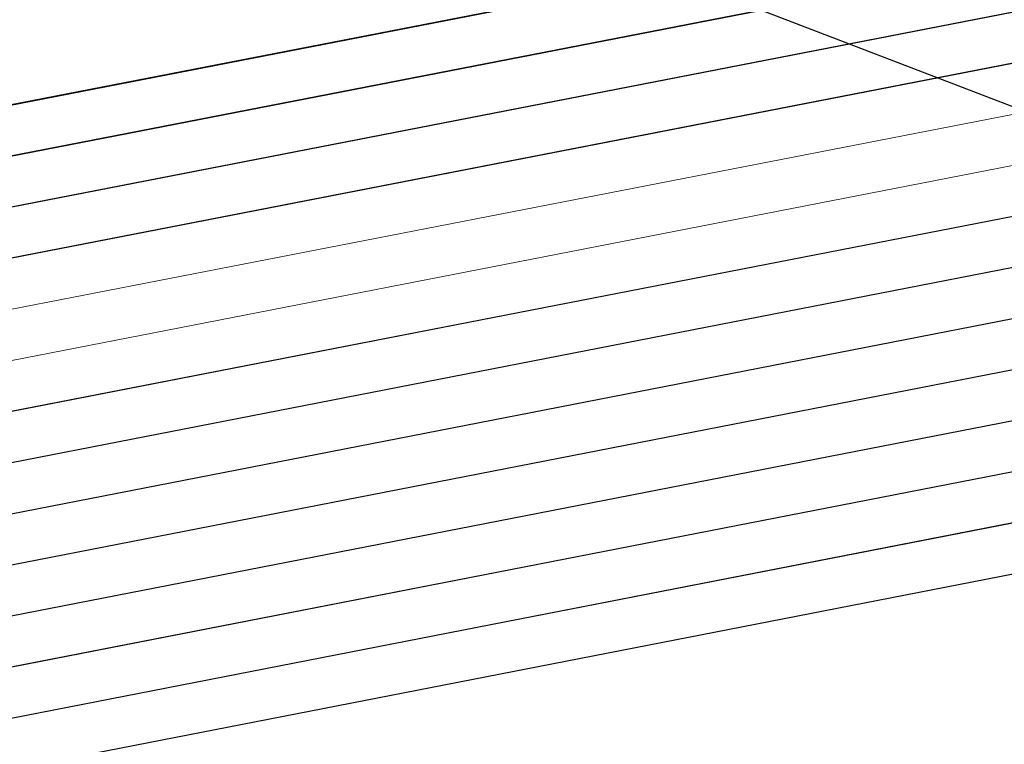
# Model space of a CAD drawing. Header units: metres. Extents: x -502 to 161, y -108 to 174.
# Tile 346 of 656: x -152.27 to -151.287, y -32.708 to -31.985. Entities that reach past the tile are written whole.
import ezdxf

# ---------------------------------------------------------------- set-up
doc = ezdxf.new("R2010")
doc.units = ezdxf.units.M
doc.header["$LTSCALE"] = 0.1
for name, color, linetype in [('BRI31-005.05-5p02-Koordinierung Lageplan 4. BA ZOB West 2022-06-15', 7, 'Continuous'), ('BRI31-005.06-5f07-Koordinierung Lageplan 4. BA ZOB Fernbusbahnh', 7, 'Continuous'), ('BRI32-005.02-5f05-Koordinierung Schemaplan 4 BA ZOB Teilbereich', 7, 'Continuous'), ('BRI32-005.03-5f06-Koordinierung Schemaplan 4 BA ZOB Teilbereich 2 Ost - Bahnhofsallee 2023-01-21', 7, 'Continuous')]:
    doc.layers.add(name, color=color, linetype=linetype)

msp = doc.modelspace()

# ---------------------------------------------------------------- linework, layer by layer
at = {"layer": 'BRI31-005.05-5p02-Koordinierung Lageplan 4. BA ZOB West 2022-06-15', "color": 1, "linetype": 'Continuous', "lineweight": 25, "true_color": 0xff0000, "transparency": 33554687}
msp.add_line((-147.78412, -33.414), (-152.18841, -31.72223), dxfattribs=at)
at = {"layer": 'BRI31-005.05-5p02-Koordinierung Lageplan 4. BA ZOB West 2022-06-15', "color": 190, "linetype": 'Continuous', "lineweight": 35, "true_color": 0x7f00ff, "transparency": 33554687, "flags": 128}
for points in [[(-55.70069, -13.36337), (-59.43269, -13.99337), (-61.40869, -14.34637), (-62.26469, -14.49837), (-62.66669, -14.59737), (-62.89069, -14.73337), (-63.59669, -15.23337), (-64.41769, -15.80037), (-64.86569, -15.88637), (-69.70369, -16.74837), (-75.46369, -17.68837), (-81.73369, -18.65337), (-88.90769, -20.00337), (-93.68269, -20.73337), (-98.96469, -21.63337), (-104.59569, -22.92337), (-121.89069, -26.29337), (-126.81169, -27.20337), (-150.44769, -31.71337), (-157.13069, -33.01337), (-162.76869, -32.12337), (-174.78069, -30.44337), (-178.14769, -29.61337), (-179.13569, -29.43337)], [(-93.67469, -20.78237), (-98.95469, -21.68237), (-104.58469, -22.97237), (-121.88069, -26.34237), (-126.80269, -27.25237), (-150.43869, -31.76237), (-150.74069, -31.82137), (-157.12969, -33.06437), (-162.77569, -32.17237), (-174.78769, -30.49337), (-178.15669, -29.66237), (-179.13569, -29.48437)]]:
    msp.add_lwpolyline(points, dxfattribs=at)
at = {"layer": 'BRI31-005.05-5p02-Koordinierung Lageplan 4. BA ZOB West 2022-06-15', "color": 250, "linetype": 'Continuous', "lineweight": 25, "true_color": 0x333333, "transparency": 33554687, "flags": 128}
for points in [[(-179.13569, -29.73937), (-178.20469, -29.90737), (-176.52369, -30.32437), (-174.83669, -30.84337), (-162.82469, -32.51537), (-157.12269, -33.42137), (-150.67069, -32.16437), (-150.37569, -32.10537), (-126.73969, -27.59537), (-121.81069, -26.68537), (-104.51169, -23.31537), (-93.60669, -21.17437), (-88.83369, -20.44437), (-81.65269, -19.09437), (-75.38269, -18.12937), (-69.63169, -17.18937), (-64.26469, -16.23237), (-63.29769, -15.69837), (-62.60769, -15.08937), (-62.19469, -14.84137), (-59.65969, -14.38637), (-59.37669, -14.33637), (-55.64469, -13.70637)], [(-55.63669, -13.75537), (-59.36869, -14.38537), (-59.65069, -14.43537), (-62.17669, -14.88937), (-62.57769, -15.13037), (-63.26869, -15.73937), (-64.24769, -16.28037), (-69.62369, -17.23837), (-75.37369, -18.17837), (-81.64369, -19.14337), (-88.82569, -20.49337), (-93.59769, -21.22337), (-104.50169, -23.36437), (-121.80069, -26.73437), (-126.73069, -27.64437), (-150.36669, -32.15437), (-150.66069, -32.21337), (-157.12169, -33.47237), (-162.83169, -32.56437), (-174.84369, -30.89337), (-176.53569, -30.37337), (-178.21469, -29.95637), (-179.13569, -29.79037)], [(-55.62869, -13.80437), (-59.36069, -14.43437), (-59.64269, -14.48437), (-62.15869, -14.93737), (-62.54769, -15.17137), (-63.23969, -15.78037), (-64.23069, -16.32837), (-69.61569, -17.28737), (-75.36469, -18.22737), (-81.63469, -19.19237), (-88.81769, -20.54237), (-93.58869, -21.27237), (-104.49169, -23.41337), (-121.79069, -26.78337), (-126.72169, -27.69337), (-150.35769, -32.20337), (-150.65069, -32.26237), (-157.12069, -33.52337), (-162.83869, -32.61337), (-174.85069, -30.94337), (-176.54769, -30.42237), (-178.22469, -30.00537), (-179.13569, -29.84137)], [(-55.62069, -13.85337), (-59.35269, -14.48337), (-59.62769, -14.53237), (-62.14069, -14.98537), (-62.51769, -15.21237), (-63.21069, -15.82137), (-64.21369, -16.37637), (-69.60769, -17.33637), (-75.35569, -18.27637), (-81.62569, -19.24137), (-88.80969, -20.59137), (-93.57969, -21.32137), (-104.48169, -23.46237), (-121.78069, -26.83237), (-126.71269, -27.74237), (-150.34869, -32.25237), (-150.64069, -32.31137), (-157.11969, -33.57437), (-162.84569, -32.66237), (-174.85769, -30.99337), (-176.55969, -30.47137), (-178.23469, -30.05437), (-179.13569, -29.89237)], [(-55.61269, -13.90237), (-59.34469, -14.53237), (-59.62469, -14.58237), (-62.12269, -15.03337), (-62.48769, -15.25337), (-63.18169, -15.86237), (-64.19669, -16.42437), (-69.59969, -17.38537), (-75.34669, -18.32537), (-81.61669, -19.29037), (-88.80169, -20.64037), (-93.57069, -21.37037), (-104.47169, -23.51137), (-121.77069, -26.88137), (-126.70369, -27.79137), (-150.33969, -32.30137), (-150.63069, -32.36037), (-157.11869, -33.62537), (-162.85269, -32.71137), (-174.86469, -31.04337), (-176.57169, -30.52037), (-178.24469, -30.10337), (-179.13569, -29.94337)], [(-55.60469, -13.95137), (-59.33669, -14.58137), (-62.10469, -15.08137), (-62.45769, -15.29437), (-63.15269, -15.90337), (-64.17969, -16.47237), (-69.59169, -17.43437), (-75.33769, -18.37437), (-81.60769, -19.33937), (-88.79369, -20.68937), (-93.56169, -21.41937), (-104.46169, -23.56037), (-121.76069, -26.93037), (-126.69469, -27.84037), (-150.33069, -32.35037), (-150.62069, -32.40937), (-157.11769, -33.67637), (-162.85969, -32.76037), (-174.87169, -31.09337), (-176.58369, -30.56937), (-178.25469, -30.15237), (-179.13569, -29.99437)], [(-62.50569, -14.91137), (-62.70169, -15.02737), (-63.40069, -15.52037), (-64.29869, -16.13637), (-69.64769, -17.09137), (-75.40069, -18.03137), (-81.67069, -18.99637), (-88.84969, -20.34637), (-93.62469, -21.07637), (-104.53169, -23.21737), (-121.83069, -26.58737), (-126.75769, -27.49737), (-150.39369, -32.00737), (-150.69069, -32.06637), (-157.12469, -33.31937), (-162.81069, -32.41737), (-174.82269, -30.74337), (-176.49969, -30.22637), (-178.18469, -29.80937), (-179.13569, -29.63737)], [(-62.47969, -14.95437), (-62.67469, -15.06937), (-63.37269, -15.56137), (-64.28169, -16.18437), (-69.63969, -17.14037), (-75.39169, -18.08037), (-81.66169, -19.04537), (-88.84169, -20.39537), (-93.61569, -21.12537), (-104.52169, -23.26637), (-121.82069, -26.63637), (-126.74869, -27.54637), (-150.38469, -32.05637), (-150.68069, -32.11537), (-157.12369, -33.37037), (-162.81769, -32.46637), (-174.82969, -30.79337), (-176.51169, -30.27537), (-178.19469, -29.85837), (-179.13569, -29.68837)], [(-93.66669, -20.83137), (-98.94469, -21.73137), (-104.57369, -23.02137), (-121.87069, -26.39137), (-126.79369, -27.30137), (-150.42969, -31.81137), (-150.73069, -31.87037), (-157.12869, -33.11537), (-162.78269, -32.22137), (-174.79469, -30.54337), (-178.16569, -29.71137), (-179.13569, -29.53537)], [(-93.65869, -20.88037), (-98.93469, -21.78037), (-104.56269, -23.07037), (-121.86069, -26.44037), (-126.78469, -27.35037), (-150.42069, -31.86037), (-150.72069, -31.91937), (-157.12769, -33.16637), (-162.78969, -32.27037), (-174.80169, -30.59337), (-178.17469, -29.76037), (-179.13569, -29.58637)]]:
    msp.add_lwpolyline(points, dxfattribs=at)
at = {"layer": 'BRI31-005.05-5p02-Koordinierung Lageplan 4. BA ZOB West 2022-06-15', "color": 251, "linetype": 'Continuous', "lineweight": 13, "true_color": 0x5b5b5b, "transparency": 33554687, "flags": 128}
for points in [[(-93.65069, -20.92937), (-98.87769, -21.82137), (-104.55169, -23.11937), (-121.85069, -26.48937), (-126.77569, -27.39937), (-150.41169, -31.90937), (-150.71069, -31.96837), (-157.12669, -33.21737), (-162.79669, -32.31937), (-174.80869, -30.64337), (-176.55469, -29.76237), (-176.46669, -28.84137), (-176.39069, -28.51437)], [(-93.64269, -20.97837), (-98.91469, -21.87837), (-104.54069, -23.16837), (-121.84069, -26.53837), (-126.76669, -27.44837), (-150.40269, -31.95837), (-150.70069, -32.01737), (-157.12569, -33.26837), (-162.80369, -32.36837), (-174.81569, -30.69337), (-176.66069, -29.82137), (-176.56569, -28.82537), (-176.48769, -28.49137)]]:
    msp.add_lwpolyline(points, dxfattribs=at)
at = {"layer": 'BRI31-005.05-5p02-Koordinierung Lageplan 4. BA ZOB West 2022-06-15', "color": 116, "linetype": 'Continuous', "lineweight": 13, "true_color": 0x007f3f, "transparency": 33554687, "flags": 128}
for points in [[(-126.75769, -27.49737), (-150.39269, -32.00737), (-150.69169, -32.06637), (-157.12469, -33.31937), (-162.81169, -32.41837), (-174.83869, -30.74037), (-176.66069, -29.82137), (-176.56569, -28.82537), (-176.48769, -28.49137), (-176.29369, -28.53737), (-176.36769, -28.85737), (-176.44869, -29.70337), (-174.77869, -30.54637), (-162.78169, -32.22037), (-157.12869, -33.11537), (-150.72969, -31.87037), (-150.43069, -31.81137), (-126.79369, -27.30137)], [(-126.74869, -27.54637), (-150.38369, -32.05637), (-150.68169, -32.11537), (-157.12369, -33.37037), (-162.81869, -32.46737), (-174.84469, -30.79037), (-176.76669, -29.88137), (-176.66469, -28.80937), (-176.58469, -28.46837), (-176.39069, -28.51437), (-176.46669, -28.84137), (-176.55469, -29.76137), (-174.78669, -30.59637), (-162.78869, -32.26937), (-157.12769, -33.16637), (-150.71969, -31.91937), (-150.42169, -31.86037), (-126.78469, -27.35037)]]:
    msp.add_lwpolyline(points, dxfattribs=at)
at = {"layer": 'BRI31-005.06-5f07-Koordinierung Lageplan 4. BA ZOB Fernbusbahnh', "color": 190, "linetype": 'Continuous', "lineweight": 30, "true_color": 0x7f00ff, "transparency": 33554687, "flags": 128}
for points in [[(-55.70069, -13.36337), (-59.43269, -13.99337), (-61.40869, -14.34637), (-62.26469, -14.49837), (-62.66669, -14.59737), (-62.89069, -14.73337), (-63.59669, -15.23337), (-64.41769, -15.80037), (-64.86569, -15.88637), (-69.70369, -16.74837), (-75.46369, -17.68837), (-81.73369, -18.65337), (-88.90769, -20.00337), (-93.68269, -20.73337), (-98.96469, -21.63337), (-104.59569, -22.92337), (-121.89069, -26.29337), (-126.81169, -27.20337), (-150.44769, -31.71337), (-157.13069, -33.01337), (-162.76869, -32.12337), (-174.78069, -30.44337), (-178.14769, -29.61337), (-179.13569, -29.43337)], [(-93.67469, -20.78237), (-98.95469, -21.68237), (-104.58469, -22.97237), (-121.88069, -26.34237), (-126.80269, -27.25237), (-150.43869, -31.76237), (-150.74069, -31.82137), (-157.12969, -33.06437), (-162.77569, -32.17237), (-174.78769, -30.49337), (-178.15669, -29.66237), (-179.13569, -29.48437)]]:
    msp.add_lwpolyline(points, dxfattribs=at)
at = {"layer": 'BRI31-005.06-5f07-Koordinierung Lageplan 4. BA ZOB Fernbusbahnh', "color": 250, "linetype": 'Continuous', "lineweight": 20, "true_color": 0x333333, "transparency": 33554687, "flags": 128}
for points in [[(-179.13569, -29.73937), (-178.20469, -29.90737), (-176.52369, -30.32437), (-174.83669, -30.84337), (-162.82469, -32.51537), (-157.12269, -33.42137), (-150.67069, -32.16437), (-150.37569, -32.10537), (-126.73969, -27.59537), (-121.81069, -26.68537), (-104.51169, -23.31537), (-93.60669, -21.17437), (-88.83369, -20.44437), (-81.65269, -19.09437), (-75.38269, -18.12937), (-69.63169, -17.18937), (-64.26469, -16.23237), (-63.29769, -15.69837), (-62.60769, -15.08937), (-62.19469, -14.84137), (-59.65969, -14.38637), (-59.37669, -14.33637), (-55.64469, -13.70637)], [(-55.63669, -13.75537), (-59.36869, -14.38537), (-59.65069, -14.43537), (-62.17669, -14.88937), (-62.57769, -15.13037), (-63.26869, -15.73937), (-64.24769, -16.28037), (-69.62369, -17.23837), (-75.37369, -18.17837), (-81.64369, -19.14337), (-88.82569, -20.49337), (-93.59769, -21.22337), (-104.50169, -23.36437), (-121.80069, -26.73437), (-126.73069, -27.64437), (-150.36669, -32.15437), (-150.66069, -32.21337), (-157.12169, -33.47237), (-162.83169, -32.56437), (-174.84369, -30.89337), (-176.53569, -30.37337), (-178.21469, -29.95637), (-179.13569, -29.79037)], [(-55.62869, -13.80437), (-59.36069, -14.43437), (-59.64269, -14.48437), (-62.15869, -14.93737), (-62.54769, -15.17137), (-63.23969, -15.78037), (-64.23069, -16.32837), (-69.61569, -17.28737), (-75.36469, -18.22737), (-81.63469, -19.19237), (-88.81769, -20.54237), (-93.58869, -21.27237), (-104.49169, -23.41337), (-121.79069, -26.78337), (-126.72169, -27.69337), (-150.35769, -32.20337), (-150.65069, -32.26237), (-157.12069, -33.52337), (-162.83869, -32.61337), (-174.85069, -30.94337), (-176.54769, -30.42237), (-178.22469, -30.00537), (-179.13569, -29.84137)], [(-55.62069, -13.85337), (-59.35269, -14.48337), (-59.62769, -14.53237), (-62.14069, -14.98537), (-62.51769, -15.21237), (-63.21069, -15.82137), (-64.21369, -16.37637), (-69.60769, -17.33637), (-75.35569, -18.27637), (-81.62569, -19.24137), (-88.80969, -20.59137), (-93.57969, -21.32137), (-104.48169, -23.46237), (-121.78069, -26.83237), (-126.71269, -27.74237), (-150.34869, -32.25237), (-150.64069, -32.31137), (-157.11969, -33.57437), (-162.84569, -32.66237), (-174.85769, -30.99337), (-176.55969, -30.47137), (-178.23469, -30.05437), (-179.13569, -29.89237)], [(-55.61269, -13.90237), (-59.34469, -14.53237), (-59.62469, -14.58237), (-62.12269, -15.03337), (-62.48769, -15.25337), (-63.18169, -15.86237), (-64.19669, -16.42437), (-69.59969, -17.38537), (-75.34669, -18.32537), (-81.61669, -19.29037), (-88.80169, -20.64037), (-93.57069, -21.37037), (-104.47169, -23.51137), (-121.77069, -26.88137), (-126.70369, -27.79137), (-150.33969, -32.30137), (-150.63069, -32.36037), (-157.11869, -33.62537), (-162.85269, -32.71137), (-174.86469, -31.04337), (-176.57169, -30.52037), (-178.24469, -30.10337), (-179.13569, -29.94337)], [(-55.60469, -13.95137), (-59.33669, -14.58137), (-62.10469, -15.08137), (-62.45769, -15.29437), (-63.15269, -15.90337), (-64.17969, -16.47237), (-69.59169, -17.43437), (-75.33769, -18.37437), (-81.60769, -19.33937), (-88.79369, -20.68937), (-93.56169, -21.41937), (-104.46169, -23.56037), (-121.76069, -26.93037), (-126.69469, -27.84037), (-150.33069, -32.35037), (-150.62069, -32.40937), (-157.11769, -33.67637), (-162.85969, -32.76037), (-174.87169, -31.09337), (-176.58369, -30.56937), (-178.25469, -30.15237), (-179.13569, -29.99437)], [(-62.50569, -14.91137), (-62.70169, -15.02737), (-63.40069, -15.52037), (-64.29869, -16.13637), (-69.64769, -17.09137), (-75.40069, -18.03137), (-81.67069, -18.99637), (-88.84969, -20.34637), (-93.62469, -21.07637), (-104.53169, -23.21737), (-121.83069, -26.58737), (-126.75769, -27.49737), (-150.39369, -32.00737), (-150.69069, -32.06637), (-157.12469, -33.31937), (-162.81069, -32.41737), (-174.82269, -30.74337), (-176.49969, -30.22637), (-178.18469, -29.80937), (-179.13569, -29.63737)], [(-62.47969, -14.95437), (-62.67469, -15.06937), (-63.37269, -15.56137), (-64.28169, -16.18437), (-69.63969, -17.14037), (-75.39169, -18.08037), (-81.66169, -19.04537), (-88.84169, -20.39537), (-93.61569, -21.12537), (-104.52169, -23.26637), (-121.82069, -26.63637), (-126.74869, -27.54637), (-150.38469, -32.05637), (-150.68069, -32.11537), (-157.12369, -33.37037), (-162.81769, -32.46637), (-174.82969, -30.79337), (-176.51169, -30.27537), (-178.19469, -29.85837), (-179.13569, -29.68837)], [(-93.66669, -20.83137), (-98.94469, -21.73137), (-104.57369, -23.02137), (-121.87069, -26.39137), (-126.79369, -27.30137), (-150.42969, -31.81137), (-150.73069, -31.87037), (-157.12869, -33.11537), (-162.78269, -32.22137), (-174.79469, -30.54337), (-178.16569, -29.71137), (-179.13569, -29.53537)], [(-93.65869, -20.88037), (-98.93469, -21.78037), (-104.56269, -23.07037), (-121.86069, -26.44037), (-126.78469, -27.35037), (-150.42069, -31.86037), (-150.72069, -31.91937), (-157.12769, -33.16637), (-162.78969, -32.27037), (-174.80169, -30.59337), (-178.17469, -29.76037), (-179.13569, -29.58637)]]:
    msp.add_lwpolyline(points, dxfattribs=at)
at = {"layer": 'BRI32-005.02-5f05-Koordinierung Schemaplan 4 BA ZOB Teilbereich', "color": 190, "linetype": 'Continuous', "lineweight": 35, "true_color": 0x7f00ff, "transparency": 33554687, "flags": 128}
for points in [[(-55.70069, -13.36337), (-59.43269, -13.99337), (-61.40869, -14.34637), (-62.26469, -14.49837), (-62.66669, -14.59737), (-62.89069, -14.73337), (-63.59669, -15.23337), (-64.41769, -15.80037), (-64.86569, -15.88637), (-69.70369, -16.74837), (-75.46369, -17.68837), (-81.73369, -18.65337), (-88.90769, -20.00337), (-93.68269, -20.73337), (-98.96469, -21.63337), (-104.59569, -22.92337), (-121.89069, -26.29337), (-126.81169, -27.20337), (-150.44769, -31.71337), (-157.13069, -33.01337), (-162.76869, -32.12337), (-174.78069, -30.44337), (-178.14769, -29.61337), (-179.13569, -29.43337)], [(-93.67469, -20.78237), (-98.95469, -21.68237), (-104.58469, -22.97237), (-121.88069, -26.34237), (-126.80269, -27.25237), (-150.43869, -31.76237), (-150.74069, -31.82137), (-157.12969, -33.06437), (-162.77569, -32.17237), (-174.78769, -30.49337), (-178.15669, -29.66237), (-179.13569, -29.48437)]]:
    msp.add_lwpolyline(points, dxfattribs=at)
at = {"layer": 'BRI32-005.02-5f05-Koordinierung Schemaplan 4 BA ZOB Teilbereich', "color": 250, "linetype": 'Continuous', "lineweight": 25, "true_color": 0x333333, "transparency": 33554687, "flags": 128}
for points in [[(-179.13569, -29.73937), (-178.20469, -29.90737), (-176.52369, -30.32437), (-174.83669, -30.84337), (-162.82469, -32.51537), (-157.12269, -33.42137), (-150.67069, -32.16437), (-150.37569, -32.10537), (-126.73969, -27.59537), (-121.81069, -26.68537), (-104.51169, -23.31537), (-93.60669, -21.17437), (-88.83369, -20.44437), (-81.65269, -19.09437), (-75.38269, -18.12937), (-69.63169, -17.18937), (-64.26469, -16.23237), (-63.29769, -15.69837), (-62.60769, -15.08937), (-62.19469, -14.84137), (-59.65969, -14.38637), (-59.37669, -14.33637), (-55.64469, -13.70637)], [(-55.63669, -13.75537), (-59.36869, -14.38537), (-59.65069, -14.43537), (-62.17669, -14.88937), (-62.57769, -15.13037), (-63.26869, -15.73937), (-64.24769, -16.28037), (-69.62369, -17.23837), (-75.37369, -18.17837), (-81.64369, -19.14337), (-88.82569, -20.49337), (-93.59769, -21.22337), (-104.50169, -23.36437), (-121.80069, -26.73437), (-126.73069, -27.64437), (-150.36669, -32.15437), (-150.66069, -32.21337), (-157.12169, -33.47237), (-162.83169, -32.56437), (-174.84369, -30.89337), (-176.53569, -30.37337), (-178.21469, -29.95637), (-179.13569, -29.79037)], [(-55.62869, -13.80437), (-59.36069, -14.43437), (-59.64269, -14.48437), (-62.15869, -14.93737), (-62.54769, -15.17137), (-63.23969, -15.78037), (-64.23069, -16.32837), (-69.61569, -17.28737), (-75.36469, -18.22737), (-81.63469, -19.19237), (-88.81769, -20.54237), (-93.58869, -21.27237), (-104.49169, -23.41337), (-121.79069, -26.78337), (-126.72169, -27.69337), (-150.35769, -32.20337), (-150.65069, -32.26237), (-157.12069, -33.52337), (-162.83869, -32.61337), (-174.85069, -30.94337), (-176.54769, -30.42237), (-178.22469, -30.00537), (-179.13569, -29.84137)], [(-55.62069, -13.85337), (-59.35269, -14.48337), (-59.62769, -14.53237), (-62.14069, -14.98537), (-62.51769, -15.21237), (-63.21069, -15.82137), (-64.21369, -16.37637), (-69.60769, -17.33637), (-75.35569, -18.27637), (-81.62569, -19.24137), (-88.80969, -20.59137), (-93.57969, -21.32137), (-104.48169, -23.46237), (-121.78069, -26.83237), (-126.71269, -27.74237), (-150.34869, -32.25237), (-150.64069, -32.31137), (-157.11969, -33.57437), (-162.84569, -32.66237), (-174.85769, -30.99337), (-176.55969, -30.47137), (-178.23469, -30.05437), (-179.13569, -29.89237)], [(-55.61269, -13.90237), (-59.34469, -14.53237), (-59.62469, -14.58237), (-62.12269, -15.03337), (-62.48769, -15.25337), (-63.18169, -15.86237), (-64.19669, -16.42437), (-69.59969, -17.38537), (-75.34669, -18.32537), (-81.61669, -19.29037), (-88.80169, -20.64037), (-93.57069, -21.37037), (-104.47169, -23.51137), (-121.77069, -26.88137), (-126.70369, -27.79137), (-150.33969, -32.30137), (-150.63069, -32.36037), (-157.11869, -33.62537), (-162.85269, -32.71137), (-174.86469, -31.04337), (-176.57169, -30.52037), (-178.24469, -30.10337), (-179.13569, -29.94337)], [(-55.60469, -13.95137), (-59.33669, -14.58137), (-62.10469, -15.08137), (-62.45769, -15.29437), (-63.15269, -15.90337), (-64.17969, -16.47237), (-69.59169, -17.43437), (-75.33769, -18.37437), (-81.60769, -19.33937), (-88.79369, -20.68937), (-93.56169, -21.41937), (-104.46169, -23.56037), (-121.76069, -26.93037), (-126.69469, -27.84037), (-150.33069, -32.35037), (-150.62069, -32.40937), (-157.11769, -33.67637), (-162.85969, -32.76037), (-174.87169, -31.09337), (-176.58369, -30.56937), (-178.25469, -30.15237), (-179.13569, -29.99437)], [(-93.66669, -20.83137), (-98.94469, -21.73137), (-104.57369, -23.02137), (-121.87069, -26.39137), (-126.79369, -27.30137), (-150.42969, -31.81137), (-150.73069, -31.87037), (-157.12869, -33.11537), (-162.78269, -32.22137), (-174.79469, -30.54337), (-178.16569, -29.71137), (-179.13569, -29.53537)], [(-93.65869, -20.88037), (-98.93469, -21.78037), (-104.56269, -23.07037), (-121.86069, -26.44037), (-126.78469, -27.35037), (-150.42069, -31.86037), (-150.72069, -31.91937), (-157.12769, -33.16637), (-162.78969, -32.27037), (-174.80169, -30.59337), (-178.17469, -29.76037), (-179.13569, -29.58637)]]:
    msp.add_lwpolyline(points, dxfattribs=at)
at = {"layer": 'BRI32-005.02-5f05-Koordinierung Schemaplan 4 BA ZOB Teilbereich', "color": 251, "linetype": 'Continuous', "lineweight": 13, "true_color": 0x5b5b5b, "transparency": 33554687, "flags": 128}
for points in [[(-93.65069, -20.92937), (-98.87769, -21.82137), (-104.55169, -23.11937), (-121.85069, -26.48937), (-126.77569, -27.39937), (-150.41169, -31.90937), (-150.71069, -31.96837), (-157.12669, -33.21737), (-162.79669, -32.31937), (-174.80869, -30.64337), (-176.55469, -29.76237), (-176.46669, -28.84137), (-176.39069, -28.51437)], [(-93.64269, -20.97837), (-98.91469, -21.87837), (-104.54069, -23.16837), (-121.84069, -26.53837), (-126.76669, -27.44837), (-150.40269, -31.95837), (-150.70069, -32.01737), (-157.12569, -33.26837), (-162.80369, -32.36837), (-174.81569, -30.69337), (-176.66069, -29.82137), (-176.56569, -28.82537), (-176.48769, -28.49137)]]:
    msp.add_lwpolyline(points, dxfattribs=at)
at = {"layer": 'BRI32-005.02-5f05-Koordinierung Schemaplan 4 BA ZOB Teilbereich', "color": 116, "linetype": 'Continuous', "lineweight": 13, "true_color": 0x007f3f, "transparency": 33554687, "flags": 128}
for points in [[(-126.75769, -27.49737), (-150.39269, -32.00737), (-150.69169, -32.06637), (-157.12469, -33.31937), (-162.81169, -32.41837), (-174.83869, -30.74037), (-176.66069, -29.82137), (-176.56569, -28.82537), (-176.48769, -28.49137), (-176.29369, -28.53737), (-176.36769, -28.85737), (-176.44869, -29.70337), (-174.77869, -30.54637), (-162.78169, -32.22037), (-157.12869, -33.11537), (-150.72969, -31.87037), (-150.43069, -31.81137), (-126.79369, -27.30137)], [(-126.74869, -27.54637), (-150.38369, -32.05637), (-150.68169, -32.11537), (-157.12369, -33.37037), (-162.81869, -32.46737), (-174.84469, -30.79037), (-176.76669, -29.88137), (-176.66469, -28.80937), (-176.58469, -28.46837), (-176.39069, -28.51437), (-176.46669, -28.84137), (-176.55469, -29.76137), (-174.78669, -30.59637), (-162.78869, -32.26937), (-157.12769, -33.16637), (-150.71969, -31.91937), (-150.42169, -31.86037), (-126.78469, -27.35037)]]:
    msp.add_lwpolyline(points, dxfattribs=at)
at = {"layer": 'BRI32-005.03-5f06-Koordinierung Schemaplan 4 BA ZOB Teilbereich 2 Ost - Bahnhofsallee 2023-01-21', "color": 190, "linetype": 'Continuous', "lineweight": 30, "true_color": 0x7f00ff, "transparency": 33554687, "flags": 128}
for points in [[(-55.70069, -13.36337), (-59.43269, -13.99337), (-61.40869, -14.34637), (-62.26469, -14.49837), (-62.66669, -14.59737), (-62.89069, -14.73337), (-63.59669, -15.23337), (-64.41769, -15.80037), (-64.86569, -15.88637), (-69.70369, -16.74837), (-75.46369, -17.68837), (-81.73369, -18.65337), (-88.90769, -20.00337), (-93.68269, -20.73337), (-98.96469, -21.63337), (-104.59569, -22.92337), (-121.89069, -26.29337), (-126.81169, -27.20337), (-150.44769, -31.71337), (-157.13069, -33.01337), (-162.76869, -32.12337), (-174.78069, -30.44337), (-178.14769, -29.61337), (-179.13569, -29.43337)], [(-93.67469, -20.78237), (-98.95469, -21.68237), (-104.58469, -22.97237), (-121.88069, -26.34237), (-126.80269, -27.25237), (-150.43869, -31.76237), (-150.74069, -31.82137), (-157.12969, -33.06437), (-162.77569, -32.17237), (-174.78769, -30.49337), (-178.15669, -29.66237), (-179.13569, -29.48437)]]:
    msp.add_lwpolyline(points, dxfattribs=at)
at = {"layer": 'BRI32-005.03-5f06-Koordinierung Schemaplan 4 BA ZOB Teilbereich 2 Ost - Bahnhofsallee 2023-01-21', "color": 250, "linetype": 'Continuous', "lineweight": 20, "true_color": 0x333333, "transparency": 33554687, "flags": 128}
for points in [[(-179.13569, -29.73937), (-178.20469, -29.90737), (-176.52369, -30.32437), (-174.83669, -30.84337), (-162.82469, -32.51537), (-157.12269, -33.42137), (-150.67069, -32.16437), (-150.37569, -32.10537), (-126.73969, -27.59537), (-121.81069, -26.68537), (-104.51169, -23.31537), (-93.60669, -21.17437), (-88.83369, -20.44437), (-81.65269, -19.09437), (-75.38269, -18.12937), (-69.63169, -17.18937), (-64.26469, -16.23237), (-63.29769, -15.69837), (-62.60769, -15.08937), (-62.19469, -14.84137), (-59.65969, -14.38637), (-59.37669, -14.33637), (-55.64469, -13.70637)], [(-55.63669, -13.75537), (-59.36869, -14.38537), (-59.65069, -14.43537), (-62.17669, -14.88937), (-62.57769, -15.13037), (-63.26869, -15.73937), (-64.24769, -16.28037), (-69.62369, -17.23837), (-75.37369, -18.17837), (-81.64369, -19.14337), (-88.82569, -20.49337), (-93.59769, -21.22337), (-104.50169, -23.36437), (-121.80069, -26.73437), (-126.73069, -27.64437), (-150.36669, -32.15437), (-150.66069, -32.21337), (-157.12169, -33.47237), (-162.83169, -32.56437), (-174.84369, -30.89337), (-176.53569, -30.37337), (-178.21469, -29.95637), (-179.13569, -29.79037)], [(-55.62869, -13.80437), (-59.36069, -14.43437), (-59.64269, -14.48437), (-62.15869, -14.93737), (-62.54769, -15.17137), (-63.23969, -15.78037), (-64.23069, -16.32837), (-69.61569, -17.28737), (-75.36469, -18.22737), (-81.63469, -19.19237), (-88.81769, -20.54237), (-93.58869, -21.27237), (-104.49169, -23.41337), (-121.79069, -26.78337), (-126.72169, -27.69337), (-150.35769, -32.20337), (-150.65069, -32.26237), (-157.12069, -33.52337), (-162.83869, -32.61337), (-174.85069, -30.94337), (-176.54769, -30.42237), (-178.22469, -30.00537), (-179.13569, -29.84137)], [(-55.62069, -13.85337), (-59.35269, -14.48337), (-59.62769, -14.53237), (-62.14069, -14.98537), (-62.51769, -15.21237), (-63.21069, -15.82137), (-64.21369, -16.37637), (-69.60769, -17.33637), (-75.35569, -18.27637), (-81.62569, -19.24137), (-88.80969, -20.59137), (-93.57969, -21.32137), (-104.48169, -23.46237), (-121.78069, -26.83237), (-126.71269, -27.74237), (-150.34869, -32.25237), (-150.64069, -32.31137), (-157.11969, -33.57437), (-162.84569, -32.66237), (-174.85769, -30.99337), (-176.55969, -30.47137), (-178.23469, -30.05437), (-179.13569, -29.89237)], [(-55.61269, -13.90237), (-59.34469, -14.53237), (-59.62469, -14.58237), (-62.12269, -15.03337), (-62.48769, -15.25337), (-63.18169, -15.86237), (-64.19669, -16.42437), (-69.59969, -17.38537), (-75.34669, -18.32537), (-81.61669, -19.29037), (-88.80169, -20.64037), (-93.57069, -21.37037), (-104.47169, -23.51137), (-121.77069, -26.88137), (-126.70369, -27.79137), (-150.33969, -32.30137), (-150.63069, -32.36037), (-157.11869, -33.62537), (-162.85269, -32.71137), (-174.86469, -31.04337), (-176.57169, -30.52037), (-178.24469, -30.10337), (-179.13569, -29.94337)], [(-55.60469, -13.95137), (-59.33669, -14.58137), (-62.10469, -15.08137), (-62.45769, -15.29437), (-63.15269, -15.90337), (-64.17969, -16.47237), (-69.59169, -17.43437), (-75.33769, -18.37437), (-81.60769, -19.33937), (-88.79369, -20.68937), (-93.56169, -21.41937), (-104.46169, -23.56037), (-121.76069, -26.93037), (-126.69469, -27.84037), (-150.33069, -32.35037), (-150.62069, -32.40937), (-157.11769, -33.67637), (-162.85969, -32.76037), (-174.87169, -31.09337), (-176.58369, -30.56937), (-178.25469, -30.15237), (-179.13569, -29.99437)], [(-62.50569, -14.91137), (-62.70169, -15.02737), (-63.40069, -15.52037), (-64.29869, -16.13637), (-69.64769, -17.09137), (-75.40069, -18.03137), (-81.67069, -18.99637), (-88.84969, -20.34637), (-93.62469, -21.07637), (-104.53169, -23.21737), (-121.83069, -26.58737), (-126.75769, -27.49737), (-150.39369, -32.00737), (-150.69069, -32.06637), (-157.12469, -33.31937), (-162.81069, -32.41737), (-174.82269, -30.74337), (-176.49969, -30.22637), (-178.18469, -29.80937), (-179.13569, -29.63737)], [(-62.47969, -14.95437), (-62.67469, -15.06937), (-63.37269, -15.56137), (-64.28169, -16.18437), (-69.63969, -17.14037), (-75.39169, -18.08037), (-81.66169, -19.04537), (-88.84169, -20.39537), (-93.61569, -21.12537), (-104.52169, -23.26637), (-121.82069, -26.63637), (-126.74869, -27.54637), (-150.38469, -32.05637), (-150.68069, -32.11537), (-157.12369, -33.37037), (-162.81769, -32.46637), (-174.82969, -30.79337), (-176.51169, -30.27537), (-178.19469, -29.85837), (-179.13569, -29.68837)], [(-93.66669, -20.83137), (-98.94469, -21.73137), (-104.57369, -23.02137), (-121.87069, -26.39137), (-126.79369, -27.30137), (-150.42969, -31.81137), (-150.73069, -31.87037), (-157.12869, -33.11537), (-162.78269, -32.22137), (-174.79469, -30.54337), (-178.16569, -29.71137), (-179.13569, -29.53537)], [(-93.65869, -20.88037), (-98.93469, -21.78037), (-104.56269, -23.07037), (-121.86069, -26.44037), (-126.78469, -27.35037), (-150.42069, -31.86037), (-150.72069, -31.91937), (-157.12769, -33.16637), (-162.78969, -32.27037), (-174.80169, -30.59337), (-178.17469, -29.76037), (-179.13569, -29.58637)]]:
    msp.add_lwpolyline(points, dxfattribs=at)
at = {"layer": 'BRI32-005.03-5f06-Koordinierung Schemaplan 4 BA ZOB Teilbereich 2 Ost - Bahnhofsallee 2023-01-21', "color": 251, "linetype": 'Continuous', "lineweight": 9, "true_color": 0x5b5b5b, "transparency": 33554687, "flags": 128}
for points in [[(-93.65069, -20.92937), (-98.87769, -21.82137), (-104.55169, -23.11937), (-121.85069, -26.48937), (-126.77569, -27.39937), (-150.41169, -31.90937), (-150.71069, -31.96837), (-157.12669, -33.21737), (-162.79669, -32.31937), (-174.80869, -30.64337), (-176.55469, -29.76237), (-176.46669, -28.84137), (-176.39069, -28.51437)], [(-93.64269, -20.97837), (-98.91469, -21.87837), (-104.54069, -23.16837), (-121.84069, -26.53837), (-126.76669, -27.44837), (-150.40269, -31.95837), (-150.70069, -32.01737), (-157.12569, -33.26837), (-162.80369, -32.36837), (-174.81569, -30.69337), (-176.66069, -29.82137), (-176.56569, -28.82537), (-176.48769, -28.49137)]]:
    msp.add_lwpolyline(points, dxfattribs=at)
at = {"layer": 'BRI32-005.03-5f06-Koordinierung Schemaplan 4 BA ZOB Teilbereich 2 Ost - Bahnhofsallee 2023-01-21', "color": 116, "linetype": 'Continuous', "lineweight": 9, "true_color": 0x007f3f, "transparency": 33554687, "flags": 128}
for points in [[(-126.75769, -27.49737), (-150.39269, -32.00737), (-150.69169, -32.06637), (-157.12469, -33.31937), (-162.81169, -32.41837), (-174.83869, -30.74037), (-176.66069, -29.82137), (-176.56569, -28.82537), (-176.48769, -28.49137), (-176.29369, -28.53737), (-176.36769, -28.85737), (-176.44869, -29.70337), (-174.77869, -30.54637), (-162.78169, -32.22037), (-157.12869, -33.11537), (-150.72969, -31.87037), (-150.43069, -31.81137), (-126.79369, -27.30137)], [(-126.74869, -27.54637), (-150.38369, -32.05637), (-150.68169, -32.11537), (-157.12369, -33.37037), (-162.81869, -32.46737), (-174.84469, -30.79037), (-176.76669, -29.88137), (-176.66469, -28.80937), (-176.58469, -28.46837), (-176.39069, -28.51437), (-176.46669, -28.84137), (-176.55469, -29.76137), (-174.78669, -30.59637), (-162.78869, -32.26937), (-157.12769, -33.16637), (-150.71969, -31.91937), (-150.42169, -31.86037), (-126.78469, -27.35037)]]:
    msp.add_lwpolyline(points, dxfattribs=at)

doc.saveas('drawing.dxf')
